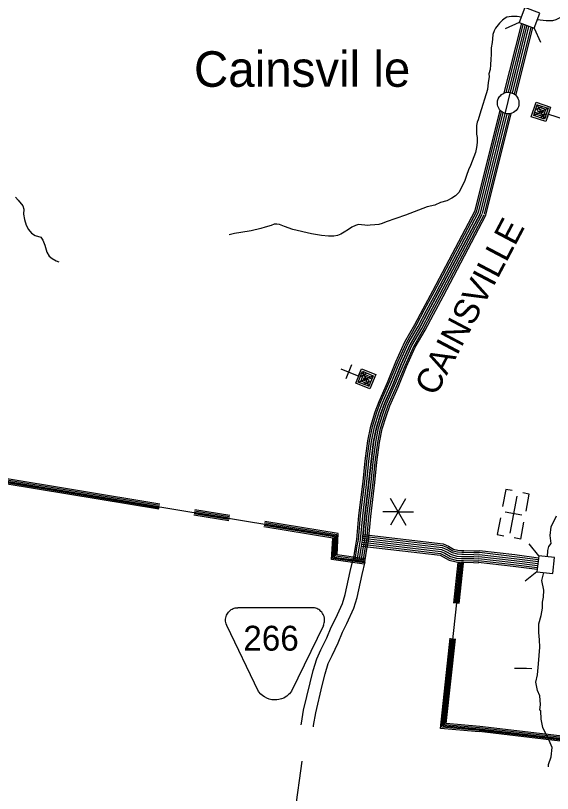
# Model space of a CAD drawing. Extents: x 1788175 to 1969470, y 584502 to 738744.
# Drawn here: x 1887640 to 1895626, y 591470 to 603037 of the extents above; entities that cross this region are included whole.
import ezdxf

# ---------------------------------------------------------------- set-up
doc = ezdxf.new("R2010")
doc.units = 0
for name, color, linetype in [('DESIGN - ROW - Easement Linework and Patterning', 7, 'Continuous'), ('DESIGN - ROW - Right-of-Way and Easement Labels', 7, 'Continuous'), ('DESIGN - TRAFFIC CONTROL PERMANENT - Signalization', 7, 'Continuous'), ('DESIGN - TRAFFIC CONTROL PERMANENT - Signalization Text', 7, 'Continuous'), ('DESIGN - TRANSPORTATION - Text', 7, 'Continuous'), ('DESIGN - UTILITIES - Cable (Underground) with Text', 7, 'Continuous'), ('SURVEY - CONTROL with Text', 7, 'Continuous'), ('SURVEY - DRAINAGE - Natural Features', 7, 'Continuous'), ('SURVEY - DRAINAGE - Storm Sewer', 7, 'Continuous'), ('SURVEY - TRANSPORTATION - Roads', 7, 'Continuous'), ('SURVEY - VEGETATION - Features with Text', 7, 'Continuous')]:
    doc.layers.add(name, color=color, linetype=linetype)

msp = doc.modelspace()

# ---------------------------------------------------------------- linework, layer by layer
at = {"layer": 'DESIGN - ROW - Easement Linework and Patterning'}
for points in [[(1891256, 592986), (1890781, 593967), (1890771, 593994), (1890766, 594012), (1890764, 594030), (1890763, 594045), (1890763, 594063), (1890766, 594080), (1890771, 594103), (1890778, 594121), (1890786, 594137), (1890796, 594153), (1890806, 594166), (1890822, 594183), (1890836, 594195), (1890849, 594204), (1890862, 594211), (1890878, 594219), (1890894, 594224), (1890907, 594228), (1890928, 594231), (1890948, 594232)], [(1892218, 593967), (1892224, 593985), (1892232, 594008), (1892235, 594024), (1892237, 594045), (1892236, 594060), (1892234, 594078), (1892229, 594100), (1892222, 594119), (1892216, 594133), (1892207, 594148), (1892195, 594164), (1892183, 594178), (1892164, 594194), (1892149, 594205), (1892135, 594212), (1892121, 594219), (1892105, 594224), (1892085, 594229), (1892071, 594231), (1892052, 594232), (1890948, 594232)], [(1892218, 593967), (1891745, 592989), (1891730, 592969), (1891716, 592953), (1891702, 592940), (1891674, 592917), (1891652, 592902), (1891628, 592889), (1891595, 592876), (1891558, 592866), (1891526, 592861), (1891491, 592860), (1891454, 592863), (1891413, 592873), (1891377, 592886), (1891342, 592905), (1891320, 592920), (1891290, 592946), (1891256, 592986)]]:
    msp.add_lwpolyline(points, dxfattribs=at)
at = {"layer": 'DESIGN - TRAFFIC CONTROL PERMANENT - Signalization'}
for q in [(1893217, 595855), (1893445, 595855), (1893103, 595658), (1893217, 595460), (1893445, 595460), (1893559, 595658)]:
    msp.add_line((1893331, 595658), q, dxfattribs=at)
at = {"layer": 'DESIGN - TRAFFIC CONTROL PERMANENT - Signalization Text'}
msp.add_line((1891761, 590946), (1891902, 591949), dxfattribs=at)
at = {"layer": 'DESIGN - TRANSPORTATION - Text'}
for points in [[(1895160, 603012), (1895102, 603023), (1895065, 603023), (1895015, 603023), (1894946, 603011), (1894921, 602998), (1894884, 602967), (1894840, 602923), (1894778, 602848), (1894759, 602811), (1894741, 602755), (1894734, 602693), (1894728, 602636), (1894716, 602555), (1894716, 602456), (1894709, 602387), (1894703, 602306), (1894697, 602237), (1894678, 602169), (1894684, 602125), (1894672, 602044), (1894659, 601938), (1894548, 601570)], [(1895844, 603067), (1895757, 603011), (1895676, 602973), (1895626, 602961), (1895582, 602961), (1895533, 602961), (1895399, 602973)], [(1894521, 601488), (1894507, 601452), (1894494, 601402), (1894497, 601340), (1894495, 601274), (1894504, 601222), (1894505, 601148), (1894498, 601074), (1894482, 601002), (1894432, 600870), (1894405, 600806), (1894376, 600741), (1894348, 600661), (1894325, 600587), (1894269, 600470), (1894233, 600406), (1894182, 600357), (1894130, 600321), (1894053, 600284), (1893963, 600257), (1893878, 600218), (1893762, 600195), (1893440, 600071), (1893153, 599971), (1893095, 599947), (1893043, 599930), (1892985, 599927), (1892917, 599921), (1892874, 599916), (1892837, 599918), (1892785, 599925), (1892741, 599928), (1892696, 599916), (1892644, 599893), (1892594, 599857), (1892529, 599818), (1892479, 599785), (1892431, 599769), (1892376, 599756), (1892296, 599755), (1892189, 599766), (1892043, 599794), (1891765, 599854), (1891638, 599901), (1891564, 599928), (1891526, 599937), (1891488, 599935), (1891440, 599916), (1891354, 599889), (1891289, 599869), (1891145, 599835), (1890989, 599811), (1890898, 599798), (1890816, 599779)], [(1894548, 601570), (1894521, 601488)], [(1887638, 600337), (1887681, 600291)], [(1887681, 600291), (1887750, 600210), (1887761, 600157), (1887759, 600085), (1887774, 600003), (1887799, 599919), (1887834, 599856), (1887879, 599801), (1887931, 599769), (1888017, 599740), (1888044, 599695), (1888075, 599621), (1888104, 599520), (1888138, 599460), (1888187, 599423), (1888245, 599390), (1888283, 599376)], [(1895552, 594990), (1895557, 595082), (1895574, 595140), (1895609, 595185), (1895593, 595305), (1895609, 595435), (1895684, 595600)], [(1895554, 592308), (1895481, 592451), (1895456, 592575), (1895452, 592699), (1895440, 592709), (1895449, 592795), (1895436, 592922), (1895403, 593000), (1895377, 593123), (1895403, 593232), (1895418, 593398), (1895430, 593520), (1895436, 593646), (1895432, 593754), (1895424, 593866), (1895422, 593994), (1895460, 594117), (1895480, 594223), (1895476, 594315), (1895495, 594387), (1895497, 594495), (1895469, 594635), (1895498, 594756)], [(1895569, 591864), (1895566, 591903), (1895608, 592016), (1895620, 592154), (1895563, 592291), (1895552, 592312)]]:
    msp.add_lwpolyline(points, dxfattribs=at)
at = {"layer": 'DESIGN - UTILITIES - Cable (Underground) with Text'}
for p, q in [((1892637, 597846), (1892552, 597635)), ((1894931, 595992), (1894883, 595735)), ((1895029, 595973), (1894932, 595992)), ((1895281, 595922), (1895183, 595941)), ((1895233, 595670), (1895281, 595922)), ((1895170, 595606), (1894921, 595653)), ((1894852, 595567), (1894805, 595320)), ((1895155, 595251), (1895202, 595504)), ((1894805, 595320), (1894902, 595302)), ((1895155, 595251), (1895057, 595269))]:
    msp.add_line(p, q, dxfattribs=at)
for points in [[(1895568, 601567), (1895563, 601569), (1895528, 601460), (1895311, 601531), (1895382, 601748), (1895599, 601677), (1895546, 601515), (1895542, 601516)], [(1895532, 601519), (1895356, 601576), (1895400, 601712), (1895563, 601659), (1895510, 601496), (1895347, 601549), (1895365, 601603), (1895500, 601559), (1895527, 601641), (1895418, 601676), (1895401, 601622), (1895482, 601595), (1895491, 601622), (1895437, 601640)], [(1895509, 601495), (1895400, 601714)], [(1895560, 601659), (1895349, 601550)], [(1895477, 601686), (1895376, 601633)], [(1895524, 601569), (1895449, 601517)], [(1895835, 601483), (1895558, 601571)], [(1892478, 597783), (1892748, 597676)], [(1892738, 597680), (1892743, 597678), (1892786, 597784), (1892997, 597698), (1892911, 597487), (1892700, 597572), (1892764, 597731), (1892768, 597729)], [(1892777, 597726), (1892949, 597656), (1892895, 597524), (1892737, 597588), (1892801, 597747), (1892960, 597682), (1892938, 597629), (1892806, 597683), (1892774, 597604), (1892880, 597561), (1892901, 597614), (1892822, 597646), (1892811, 597619), (1892864, 597598)], [(1892740, 597588), (1892957, 597682)], [(1892781, 597675), (1892860, 597721)], [(1892802, 597748), (1892896, 597521)], [(1892821, 597555), (1892925, 597601)], [(1895097, 595892), (1894993, 595339)]]:
    msp.add_lwpolyline(points, dxfattribs=at)
at = {"layer": 'SURVEY - CONTROL with Text'}
for points in [[(1894555, 600100), (1895247, 602881), (1895250, 602889)], [(1894555, 600100), (1895247, 602881), (1895250, 602889)], [(1894910, 601886), (1895164, 602905), (1895169, 602919)], [(1894938, 601894), (1895188, 602898), (1895192, 602911)], [(1894970, 601897), (1895218, 602890), (1895221, 602900)], [(1895001, 601893), (1895247, 602881), (1895250, 602889)], [(1895031, 601883), (1895277, 602873), (1895279, 602878)], [(1895059, 601868), (1895307, 602864), (1895308, 602868)], [(1895081, 601850), (1895332, 602857), (1895332, 602859)], [(1894471, 600121), (1894846, 601630)], [(1894495, 600115), (1894867, 601611)], [(1894525, 600108), (1894895, 601594)], [(1894555, 600100), (1894924, 601582)], [(1894585, 600093), (1894954, 601577)], [(1894615, 600086), (1894986, 601577)], [(1894637, 600069), (1895014, 601583)], [(1892716, 595244), (1892748, 595605), (1892810, 596111), (1892841, 596415), (1892881, 596715), (1892923, 596934), (1892991, 597146), (1893046, 597299), (1893170, 597582), (1893297, 597887), (1893431, 598184), (1893579, 598441), (1893701, 598676), (1893846, 598943), (1894478, 600141)], [(1892741, 595242), (1892773, 595603), (1892834, 596108), (1892866, 596412), (1892905, 596711), (1892947, 596928), (1893014, 597138), (1893069, 597290), (1893193, 597572), (1893320, 597877), (1893453, 598173), (1893600, 598429), (1893722, 598665), (1893867, 598931), (1894500, 600129)], [(1892771, 595239), (1892804, 595599), (1892865, 596105), (1892896, 596409), (1892936, 596706), (1892977, 596920), (1893044, 597128), (1893098, 597278), (1893221, 597560), (1893348, 597864), (1893480, 598159), (1893628, 598414), (1893750, 598650), (1893895, 598916), (1894527, 600115)], [(1894555, 600100), (1893922, 598902), (1893777, 598635), (1893655, 598399), (1893508, 598145), (1893377, 597852), (1893250, 597548), (1893127, 597267), (1893073, 597118), (1893007, 596912), (1892966, 596701), (1892927, 596405), (1892896, 596101), (1892834, 595596), (1892802, 595236)], [(1892802, 595236), (1892834, 595596), (1892896, 596101), (1892927, 596405), (1892966, 596701), (1893007, 596912), (1893073, 597118), (1893127, 597267), (1893250, 597548), (1893377, 597852), (1893508, 598145), (1893655, 598399), (1893777, 598635), (1893922, 598902), (1894555, 600100)], [(1892833, 595234), (1892865, 595593), (1892927, 596098), (1892958, 596402), (1892997, 596696), (1893037, 596905), (1893102, 597108), (1893155, 597255), (1893278, 597535), (1893405, 597840), (1893536, 598130), (1893682, 598384), (1893805, 598621), (1893949, 598887), (1894582, 600086)], [(1892864, 595231), (1892896, 595590), (1892958, 596095), (1892989, 596398), (1893028, 596691), (1893067, 596897), (1893132, 597098), (1893184, 597244), (1893307, 597523), (1893434, 597827), (1893563, 598116), (1893709, 598369), (1893832, 598606), (1893977, 598873), (1894610, 600072)], [(1892890, 595228), (1892922, 595587), (1892983, 596092), (1893014, 596395), (1893053, 596687), (1893092, 596891), (1893156, 597089), (1893208, 597235), (1893330, 597513), (1893457, 597817), (1893586, 598105), (1893732, 598357), (1893855, 598594), (1893999, 598860), (1894637, 600069)], [(1892665, 594943), (1892694, 595132), (1892717, 595253)], [(1892689, 594939), (1892718, 595127), (1892741, 595248)], [(1892720, 594935), (1892749, 595122), (1892772, 595242)], [(1892750, 594930), (1892779, 595117), (1892802, 595236)], [(1892750, 594930), (1892779, 595117), (1892802, 595236)], [(1892781, 594925), (1892810, 595111), (1892833, 595230)], [(1892811, 594920), (1892840, 595106), (1892863, 595225)], [(1892837, 594916), (1892866, 595102), (1892888, 595220)], [(1891888, 592492), (1891892, 592513), (1891924, 592708), (1892023, 593115), (1892066, 593299), (1892119, 593473), (1892183, 593604), (1892268, 593785), (1892336, 593945), (1892402, 594075), (1892501, 594293), (1892544, 594431), (1892615, 594770), (1892662, 594953)], [(1892071, 592462), (1892074, 592482), (1892106, 592670), (1892203, 593073), (1892245, 593251), (1892291, 593405), (1892350, 593524), (1892437, 593709), (1892504, 593867), (1892569, 593995), (1892674, 594227), (1892723, 594385), (1892795, 594728), (1892839, 594914)]]:
    msp.add_lwpolyline(points, dxfattribs=at)
at = {"layer": 'SURVEY - DRAINAGE - Natural Features'}
for points in [[(1883407, 596785), (1892399, 595301), (1892381, 594981), (1892831, 594919)], [(1889771, 595695), (1886125, 596297)], [(1889775, 595714), (1886128, 596316)], [(1889778, 595734), (1886131, 596336)], [(1889781, 595753), (1886134, 596355)], [(1889784, 595773), (1886138, 596375)], [(1890813, 595523), (1890292, 595609)], [(1890816, 595542), (1890295, 595628)], [(1890820, 595562), (1890299, 595648)], [(1890823, 595581), (1890302, 595667)], [(1890826, 595601), (1890305, 595687)], [(1894541, 592427), (1898125, 592003), (1898375, 593391), (1901905, 593306), (1902023, 593907), (1902394, 594106), (1902379, 595184), (1902592, 595188), (1902491, 595606)], [(1892831, 594919), (1892381, 594981), (1892399, 595301), (1891341, 595476)], [(1892834, 594938), (1892402, 594998), (1892420, 595318), (1891344, 595495)], [(1892837, 594958), (1892423, 595016), (1892441, 595335), (1891347, 595515)], [(1892826, 594880), (1892340, 594948), (1892358, 595268), (1891334, 595437)], [(1892828, 594899), (1892359, 594964), (1892378, 595284), (1891337, 595456)], [(1894264, 594898), (1894002, 592474), (1894541, 592427)], [(1894160, 594302), (1894225, 594902)], [(1894179, 594300), (1894244, 594899)], [(1894199, 594298), (1894264, 594894)], [(1894219, 594296), (1894284, 594896)], [(1894239, 594294), (1894304, 594894)], [(1894538, 592388), (1893959, 592438), (1894104, 593777)], [(1894539, 592407), (1893980, 592456), (1894122, 593775)], [(1894541, 592427), (1894002, 592474), (1894142, 593773)], [(1894543, 592447), (1894024, 592492), (1894162, 593771)], [(1894544, 592467), (1894046, 592510), (1894182, 593769)], [(1897122, 592162), (1894546, 592467)], [(1897112, 592083), (1894536, 592389)], [(1897115, 592102), (1894539, 592407)], [(1897117, 592122), (1894541, 592427)], [(1897119, 592142), (1894543, 592447)]]:
    msp.add_lwpolyline(points, dxfattribs=at)
at = {"layer": 'SURVEY - DRAINAGE - Storm Sewer'}
for p, q in [((1895131, 602933), (1894925, 602839)), ((1895354, 602851), (1895448, 602644)), ((1895421, 595004), (1895279, 595181)), ((1895395, 594768), (1895218, 594625))]:
    msp.add_line(p, q, dxfattribs=at)
for points in [[(1895214, 603156), (1895131, 602933), (1895354, 602851), (1895436, 603073)], [(1895395, 594768), (1895631, 594742), (1895657, 594978), (1895421, 595004)]]:
    msp.add_lwpolyline(points, close=True, dxfattribs=at)
at = {"layer": 'SURVEY - TRANSPORTATION - Roads'}
for points in [[(1892802, 595236), (1893976, 595096), (1894040, 595070), (1894122, 595022), (1894206, 595001), (1894275, 594996)], [(1892802, 595236), (1893976, 595096), (1894040, 595070), (1894122, 595022), (1894206, 595001), (1894275, 594996)], [(1892806, 595267), (1893984, 595127), (1894053, 595098), (1894134, 595051), (1894211, 595031), (1894277, 595027)], [(1892810, 595298), (1893991, 595157), (1894067, 595126), (1894146, 595080), (1894216, 595062), (1894278, 595058)], [(1892813, 595322), (1893998, 595181), (1894078, 595148), (1894155, 595103), (1894219, 595087), (1894280, 595083)], [(1892792, 595149), (1893954, 595011), (1894001, 594991), (1894088, 594941), (1894192, 594914), (1894270, 594909)], [(1892795, 595175), (1893960, 595036), (1894012, 595015), (1894098, 594965), (1894196, 594939), (1894271, 594935)], [(1892799, 595206), (1893968, 595066), (1894026, 595042), (1894110, 594994), (1894201, 594970), (1894273, 594966)], [(1894277, 595027), (1894305, 595026), (1894457, 595024), (1894533, 595020)], [(1894278, 595058), (1894306, 595057), (1894458, 595055), (1894535, 595051)], [(1894280, 595083), (1894307, 595081), (1894458, 595080), (1894536, 595076)], [(1895411, 594915), (1895057, 594960), (1894535, 595020)], [(1895415, 594946), (1895061, 594991), (1894539, 595051)], [(1895417, 594971), (1895064, 595016), (1894542, 595076)], [(1894270, 594909), (1894301, 594907), (1894453, 594905), (1894527, 594901)], [(1894271, 594935), (1894302, 594933), (1894454, 594931), (1894528, 594927)], [(1894273, 594966), (1894303, 594964), (1894455, 594962), (1894530, 594958)], [(1894275, 594996), (1894304, 594995), (1894456, 594993), (1894532, 594989)], [(1894275, 594996), (1894304, 594995), (1894456, 594993), (1894532, 594989)], [(1895399, 594798), (1895043, 594843), (1894522, 594903)], [(1895401, 594823), (1895046, 594868), (1894525, 594927)], [(1895405, 594853), (1895050, 594898), (1894528, 594958)], [(1895408, 594884), (1895054, 594929), (1894532, 594989)], [(1895408, 594884), (1895054, 594929), (1894532, 594989)], [(1895060, 593335), (1895089, 593333), (1895241, 593331), (1895317, 593327)]]:
    msp.add_lwpolyline(points, dxfattribs=at)
at = {"layer": 'SURVEY - VEGETATION - Features with Text'}
msp.add_lwpolyline([(1894845, 601841), (1894856, 601851), (1894870, 601864), (1894886, 601874), (1894905, 601884), (1894928, 601892), (1894950, 601896), (1894968, 601897), (1894995, 601895), (1895014, 601890), (1895029, 601884), (1895046, 601876), (1895061, 601867), (1895076, 601856), (1895090, 601841), (1895101, 601826), (1895109, 601810), (1895118, 601794), (1895124, 601773), (1895128, 601745), (1895128, 601726), (1895125, 601705), (1895119, 601682), (1895113, 601662), (1895100, 601644), (1895085, 601625), (1895067, 601611), (1895045, 601596), (1895024, 601586), (1895005, 601580), (1894984, 601576), (1894951, 601577), (1894923, 601582), (1894897, 601593), (1894874, 601606), (1894854, 601622), (1894839, 601638), (1894826, 601659), (1894814, 601689), (1894808, 601710), (1894807, 601744), (1894809, 601770), (1894820, 601801), (1894831, 601823)], close=True, dxfattribs=at)

# ---------------------------------------------------------------- texts
at = {"layer": 'DESIGN - ROW - Easement Linework and Patterning'}
msp.add_text('266', height=369.6, dxfattribs=at).set_placement((1891028, 593594))
at = {"layer": 'DESIGN - ROW - Right-of-Way and Easement Labels'}
msp.add_text('CAINSVILLE', height=370, rotation=62.1703, dxfattribs=at).set_placement((1893886, 597362))
at = {"layer": 'SURVEY - VEGETATION - Features with Text'}
msp.add_text('Cainsvil le', height=528, dxfattribs=at).set_placement((1890294, 601978))

doc.saveas('drawing.dxf')
